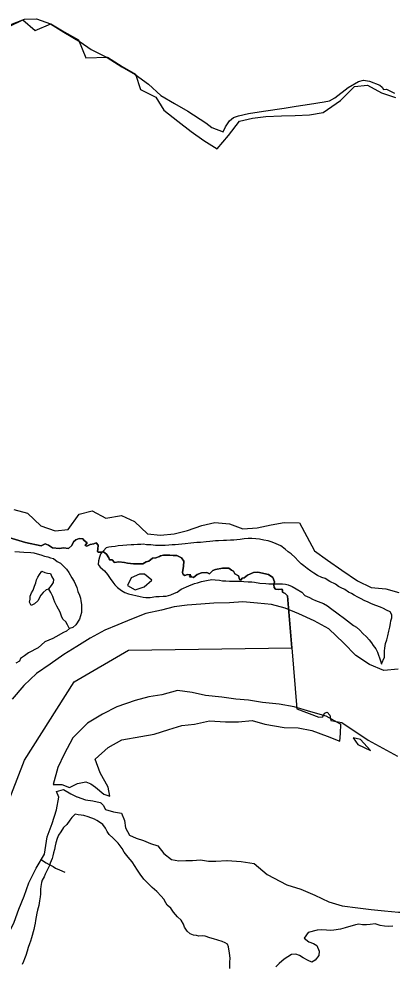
# Model space of a CAD drawing. Extents: x 1588073 to 2013523, y 1090242 to 1357120.
# Drawn here: x 1823866 to 1826802, y 1255279 to 1262726 of the extents above; entities that cross this region are included whole.
import ezdxf

# ---------------------------------------------------------------- set-up
doc = ezdxf.new("R2010")
doc.units = 0
for name, color, linetype in [('GM_X_Adjacent_County', 7, 'Continuous'), ('GM_X_County', 7, 'Continuous'), ('GM_X_Major_Lake', 7, 'Continuous'), ('GM_X_Minor_Lake', 7, 'Continuous'), ('GM_X_Minor_River', 7, 'Continuous'), ('GM_X_Township', 7, 'Continuous')]:
    doc.layers.add(name, color=color, linetype=linetype)

msp = doc.modelspace()

# ---------------------------------------------------------------- linework, layer by layer
at = {"layer": 'GM_X_Adjacent_County'}
msp.add_lwpolyline([(1823803.1, 1262680.9), (1823910.6, 1262724.1), (1824005.4, 1262725.7), (1824113.8, 1262685.6), (1824218.1, 1262621.3), (1824347.6, 1262544.9), (1824434, 1262483.5), (1824559.2, 1262420.6), (1824675.6, 1262348.3), (1824779.9, 1262288.1), (1824884.3, 1262211.8), (1824982.8, 1262121), (1825089.2, 1262058.9), (1825195.7, 1261997.9), (1825336.5, 1261905.9), (1825383.1, 1261869.3), (1825471.9, 1261837.1), (1825490.1, 1261875), (1825522.5, 1261922.5), (1825554.5, 1261948.6), (1825594.7, 1261961.2), (1825671.7, 1261979.7), (1825791.4, 1261999), (1825952.2, 1262022.8), (1826046.2, 1262037.3), (1826152.8, 1262054.7), (1826267.6, 1262071.7), (1826310.2, 1262079.9), (1826351.9, 1262104.2), (1826455.1, 1262184.1), (1826538.4, 1262232.5), (1826576.7, 1262243.2), (1826623.2, 1262234.9), (1826704.6, 1262204.4), (1826723.9, 1262188.9), (1826733.6, 1262170.5), (1826758.3, 1262171), (1826820.3, 1262141)], dxfattribs=at)
at = {"layer": 'GM_X_County'}
msp.add_lwpolyline([(1823786.6, 1258639.5), (1823917.4, 1258599.3), (1824040.4, 1258574.7), (1824071.7, 1258590.3), (1824099.7, 1258579.1), (1824129.9, 1258559), (1824185.8, 1258553.4), (1824217.1, 1258557.9), (1824255.1, 1258553.4), (1824281.9, 1258578), (1824294.2, 1258606), (1824314.4, 1258621.6), (1824339, 1258631.7), (1824368, 1258630.6), (1824379.2, 1258616), (1824402.7, 1258598.2), (1824392.6, 1258585.9), (1824385.9, 1258576.9), (1824399.4, 1258572.4), (1824425.1, 1258583.6), (1824456.4, 1258590.3), (1824473.2, 1258597), (1824489.9, 1258579.1), (1824487.7, 1258547.8), (1824483.2, 1258528.8), (1824491, 1258524.4), (1824511.2, 1258525.5), (1824530.2, 1258526.6), (1824553.7, 1258507.6), (1824572.7, 1258478.5), (1824578.3, 1258464), (1824598.4, 1258462.9), (1824618.5, 1258441.6), (1824652.1, 1258448.3), (1824695.7, 1258441.6), (1824721.4, 1258437.1), (1824767.2, 1258432.7), (1824801.9, 1258432.7), (1824841, 1258431.5), (1824867.9, 1258447.2), (1824886.9, 1258453.9), (1824917.1, 1258476.3), (1824943.9, 1258480.7), (1824970.7, 1258489.7), (1824978.6, 1258494.2), (1825003.2, 1258500.9), (1825053.5, 1258500.9), (1825079.2, 1258498.6), (1825109.4, 1258497.5), (1825145.6, 1258478.3), (1825163, 1258452.9), (1825161.6, 1258414.1), (1825153.6, 1258364.6), (1825159, 1258348.6), (1825172.3, 1258340.6), (1825191.1, 1258347.3), (1825219.1, 1258345.9), (1825208.4, 1258331.2), (1825225.8, 1258331.2), (1825239.2, 1258325.9), (1825268.6, 1258348.6), (1825302.1, 1258360.6), (1825343.5, 1258364.6), (1825366.3, 1258353.9), (1825390.3, 1258379.4), (1825411.7, 1258388.7), (1825466.5, 1258399.4), (1825518.7, 1258399.4), (1825537.4, 1258382), (1825553.5, 1258374), (1825565.5, 1258352.6), (1825593.6, 1258336.6), (1825600.3, 1258311.2), (1825612.3, 1258303.1), (1825623, 1258319.2), (1825639.1, 1258323.2), (1825663.1, 1258341.9), (1825712.6, 1258363.3), (1825744.7, 1258366), (1825830.3, 1258347.3), (1825863.7, 1258324.5), (1825877.1, 1258289.8), (1825870.4, 1258267), (1825873.1, 1258245.6), (1825885.1, 1258232.2), (1825909.2, 1258230.9), (1825933.3, 1258232.2), (1825940, 1258224.2), (1825940, 1258208.2), (1825960, 1258197.5), (1825980.1, 1258180.1), (1826012.9, 1257770.7), (1826053.6, 1257289.4), (1826224.8, 1257223.9), (1826256.9, 1257227.9), (1826270.3, 1257256), (1826291.7, 1257264), (1826313.1, 1257240), (1826321.1, 1257198.5), (1826406.7, 1257181.1), (1826614, 1257043.4), (1826845.3, 1256916.3)], dxfattribs=at)
at = {"layer": 'GM_X_Major_Lake'}
for points in [[(1823788.4, 1262665.9), (1823896.7, 1262718.2), (1823992.9, 1262635.2), (1824117.4, 1262688.1), (1824221.7, 1262623.9), (1824334.1, 1262559.6), (1824391.6, 1262419.4), (1824562.8, 1262423.1), (1824679.2, 1262350.8), (1824783.6, 1262290.6), (1824823.5, 1262170.4), (1824942.1, 1262109.9), (1825006.3, 1262007.5), (1825116.7, 1261919.1), (1825221, 1261838.8), (1825321.4, 1261768.6), (1825425.7, 1261702.3), (1825514, 1261806.8), (1825602.2, 1261919.2), (1825702.5, 1261943.4), (1825808.9, 1261957.4), (1825931.2, 1261961.5), (1826039.6, 1261963.5), (1826151.9, 1261969.6), (1826258.3, 1261987.7), (1826394.7, 1262082.1), (1826505, 1262192.5), (1826609.3, 1262204.6), (1826719.7, 1262142.4), (1826828, 1262106.2)], [(1823825.3, 1258860.3), (1823933.6, 1258832.2), (1824038, 1258731.9), (1824150.3, 1258691.8), (1824254.6, 1258701.8), (1824340.9, 1258824.3), (1824443.2, 1258850.4), (1824549.5, 1258792.2), (1824671.9, 1258814.3), (1824776.2, 1258766.2), (1824878.5, 1258667.8), (1824980.8, 1258657.8), (1825087.1, 1258667.8), (1825191.5, 1258696), (1825305.8, 1258734.1), (1825408.1, 1258758.3), (1825522.5, 1258746.2), (1825628.8, 1258708.1), (1825741.1, 1258716.2), (1825849.4, 1258738.3), (1825953.8, 1258758.4), (1826072.1, 1258756.4)], [(1826072.1, 1258756.4), (1826130.3, 1258648), (1826190.5, 1258535.6), (1826292.8, 1258461.3), (1826405.2, 1258383), (1826529.6, 1258298.8), (1826637.9, 1258244.6), (1826752.3, 1258236.6), (1826854.6, 1258206.5)], [(1825853.6, 1258111.9), (1825743.2, 1258121.9), (1825626.9, 1258131.9), (1825522.6, 1258125.9), (1825400.2, 1258121.8), (1825297.9, 1258115.8), (1825189.6, 1258105.7), (1825087.3, 1258093.7), (1824987, 1258067.6), (1824864.6, 1258041.4), (1824750.3, 1257995.2), (1824643.9, 1257951), (1824541.6, 1257908.9), (1824425.3, 1257846.6), (1824321, 1257780.3), (1824218.7, 1257718.1), (1824110.4, 1257641.8), (1824004.1, 1257567.4), (1823903.8, 1257473.1), (1823811.5, 1257366.6)], [(1826850.7, 1257602.2), (1826736.3, 1257592.1), (1826624, 1257640.3), (1826517.7, 1257710.5), (1826419.3, 1257810.9), (1826305, 1257919.3), (1826188.6, 1257983.5), (1826068.2, 1258039.7), (1825961.9, 1258081.8), (1825853.6, 1258111.9)], [(1826397.9, 1257168.4), (1826395.4, 1257170.4), (1826283, 1257232.6), (1826162.7, 1257266.8), (1826030.3, 1257304.9), (1825913.9, 1257326.9), (1825783.5, 1257341), (1825673.2, 1257357), (1825572.9, 1257367), (1825462.5, 1257381), (1825334.1, 1257395.1), (1825229.8, 1257419.1), (1825113.5, 1257435.2), (1824991.1, 1257401), (1824888.8, 1257384.9), (1824780.5, 1257356.8), (1824636, 1257304.6), (1824523.7, 1257248.3), (1824405.4, 1257178.1), (1824289, 1257061.6), (1824220.9, 1256933.1), (1824172.7, 1256828.7), (1824136.2, 1256694.3)], [(1824580.8, 1256600.6), (1824569.3, 1256673.7), (1824505.1, 1256786.1), (1824464.9, 1256892.5), (1824567.2, 1256984.9), (1824675.5, 1257045.2), (1824824, 1257071.3), (1824930.3, 1257091.4), (1825044.6, 1257127.6), (1825146.9, 1257157.7), (1825247.2, 1257169.8), (1825365.6, 1257195.9), (1825490, 1257187.9), (1825592.3, 1257187.9), (1825700.6, 1257198), (1825800.9, 1257169.9), (1825953.4, 1257143.8), (1826061.7, 1257139.8), (1826170, 1257119.8), (1826290.4, 1257073.6), (1826391.6, 1257036.1)], [(1826391.6, 1257036.1), (1826395.5, 1257095.6), (1826397.9, 1257168.4)], [(1826553.4, 1257048.1), (1826495.4, 1257062.6), (1826531.1, 1257008.2), (1826631, 1256961.8)], [(1826631, 1256961.8), (1826553.4, 1257048.1)], [(1824136.2, 1256694.3), (1824204.4, 1256693.8), (1824264.3, 1256671.2), (1824326.6, 1256700.8), (1824392.8, 1256714.3), (1824430.8, 1256698.3), (1824467.1, 1256673.7), (1824532.6, 1256617.4)], [(1823908.1, 1255812.7), (1823944.2, 1255919.1), (1824000.4, 1256035.6), (1824066.5, 1256144), (1824088.6, 1256280.6), (1824128.7, 1256387), (1824160.8, 1256493.4), (1824180.8, 1256593.8), (1824161.8, 1256637.9)], [(1824161.8, 1256637.9), (1824216.9, 1256654.2), (1824274.7, 1256619.6), (1824320.6, 1256595.8), (1824323, 1256595.8)], [(1824532.6, 1256617.4), (1824580.8, 1256600.6)], [(1824323, 1256595.8), (1824390.5, 1256572.5), (1824446.6, 1256566), (1824504.6, 1256551.5), (1824509.3, 1256549.5), (1824519.3, 1256541.3), (1824528.1, 1256531.3), (1824548.2, 1256497), (1824610.2, 1256478.4), (1824672.2, 1256467.8), (1824695.8, 1256409.4), (1824703.4, 1256353.2), (1824735.1, 1256294.7), (1824789, 1256272.2), (1824844.9, 1256253.7), (1824900.8, 1256229.1), (1824958.8, 1256210.6), (1825006.4, 1256150), (1825066.2, 1256103.3), (1825124.2, 1256092.8), (1825178.3, 1256094.4), (1825232.4, 1256093.9), (1825294.5, 1256101.4), (1825356.5, 1256090.9), (1825414.6, 1256090.4), (1825502.8, 1256095.8)], [(1825502.8, 1256095.8), (1825505, 1256095.2), (1825613.2, 1256088.1), (1825717.6, 1256072.1), (1825817.9, 1255985.8), (1825974.4, 1255903.5), (1826082.7, 1255869.4), (1826193, 1255821.2), (1826303.4, 1255769.1), (1826409.7, 1255736.9), (1826532.1, 1255720.9), (1826638.4, 1255708.9), (1826742.7, 1255698.9), (1826853.1, 1255686.8), (1826953.4, 1255686.9), (1827069.7, 1255650.8), (1827070.4, 1255650.7)], [(1823561, 1255194.7), (1823603.3, 1255238.4), (1823685.6, 1255350.9), (1823767.8, 1255485.4), (1823827.9, 1255607.9), (1823864, 1255710.3), (1823908.1, 1255812.7)]]:
    msp.add_lwpolyline(points, dxfattribs=at)
at = {"layer": 'GM_X_Minor_Lake'}
for points in [[(1824719.4, 1258261.4), (1824779.2, 1258226.8), (1824851.5, 1258250.2), (1824912, 1258303.9), (1824854.3, 1258350.9)], [(1824854.3, 1258350.9), (1824814.2, 1258350.9), (1824747.9, 1258323.3), (1824719.4, 1258261.4)]]:
    msp.add_lwpolyline(points, dxfattribs=at)
at = {"layer": 'GM_X_Minor_River'}
for points in [[(1826717.7, 1257643.5), (1826742.5, 1257696.7), (1826742.8, 1257746.8), (1826745, 1257768.9), (1826751.3, 1257805), (1826759.5, 1257833), (1826767.7, 1257865), (1826776, 1257903.1), (1826784.2, 1257933.1), (1826790.5, 1257961.1), (1826792.6, 1257983.2), (1826798.8, 1258007.2), (1826799, 1258031.3), (1826787.1, 1258053.5), (1826759.2, 1258067.8), (1826733.2, 1258080), (1826711.3, 1258092.2), (1826673.3, 1258104.6), (1826639.4, 1258116.9), (1826613.4, 1258131.2), (1826581.5, 1258143.5), (1826559.5, 1258155.7), (1826533.6, 1258170), (1826503.6, 1258186.3), (1826481.7, 1258198.5), (1826459.7, 1258208.7), (1826429.8, 1258229), (1826401.9, 1258243.3), (1826379.9, 1258253.5), (1826356, 1258271.8), (1826312.1, 1258294.2), (1826274.2, 1258316.6), (1826250.3, 1258324.8), (1826214.3, 1258341.2), (1826186.4, 1258357.5), (1826162.5, 1258373.7), (1826132.6, 1258396), (1826108.7, 1258416.3), (1826086.8, 1258432.6), (1826062.9, 1258456.8), (1826039.1, 1258483.1), (1826007.2, 1258511.5), (1825985.3, 1258525.7), (1825959.4, 1258548), (1825925.6, 1258574.3), (1825889.6, 1258588.7), (1825857.7, 1258603), (1825827.7, 1258613.3), (1825793.7, 1258619.6), (1825757.7, 1258625.9), (1825729.7, 1258630.2), (1825699.6, 1258632.4), (1825669.6, 1258630.7), (1825637.5, 1258628.9), (1825607.4, 1258623.2), (1825579.4, 1258621.4), (1825557.3, 1258619.6), (1825531.3, 1258617.8), (1825499.2, 1258616), (1825475.2, 1258616.2), (1825437.1, 1258614.6), (1825413, 1258612.7), (1825391, 1258610.9), (1825366.9, 1258607.1), (1825338.9, 1258605.3), (1825294.8, 1258601.7), (1825264.7, 1258599.9), (1825242.7, 1258598.1), (1825218.6, 1258596.3), (1825174.5, 1258590.7), (1825148.4, 1258586.9), (1825120.4, 1258585.1), (1825094.3, 1258583.3), (1825072.3, 1258581.5), (1825044.2, 1258579.7), (1825016.1, 1258575.9), (1824940, 1258576.6), (1824904, 1258580.9), (1824870, 1258583.2), (1824846, 1258587.4), (1824823.9, 1258585.6), (1824799.9, 1258583.8), (1824769.8, 1258582), (1824747.8, 1258582.2), (1824715.7, 1258580.4), (1824683.6, 1258576.7), (1824645.5, 1258573), (1824623.5, 1258569.2), (1824595.4, 1258565.4), (1824573.4, 1258563.6), (1824551.3, 1258559.7), (1824506.8, 1258507.9), (1824498.7, 1258483.9), (1824492.4, 1258455.9), (1824490.2, 1258427.8), (1824506.1, 1258405.6), (1824539.9, 1258377.2), (1824563.8, 1258348.9), (1824583.6, 1258316.7), (1824605.4, 1258288.4), (1824619.2, 1258266.2)], [(1823833.9, 1258529.6), (1823870, 1258527.3), (1823904, 1258525), (1823960.1, 1258520.5), (1823984.1, 1258518.3), (1824008.1, 1258512.1), (1824038.1, 1258503.8), (1824068, 1258493.6), (1824092, 1258487.3), (1824114, 1258479.1), (1824138, 1258474.9), (1824167.9, 1258450.6), (1824191.8, 1258436.3), (1824213.7, 1258416.1), (1824239.6, 1258389.8), (1824257.4, 1258363.5), (1824281.1, 1258321.2), (1824300.9, 1258292.9), (1824310.8, 1258268.8), (1824320.6, 1258246.6), (1824328.4, 1258214.5), (1824342.2, 1258184.2), (1824350.1, 1258162.1), (1824353.9, 1258140), (1824357.7, 1258111.9), (1824359.4, 1258073.7), (1824357.3, 1258049.7), (1824351, 1258021.6), (1824342.8, 1257995.6), (1824314.5, 1257951.7), (1824290.3, 1257931.8), (1824264.2, 1257924), (1824240, 1257902.2), (1824215.9, 1257892.3), (1824157.5, 1257856.7), (1824131.4, 1257842.9), (1824069.1, 1257817.3), (1824016.7, 1257771.6), (1823940.3, 1257732.1), (1823910.1, 1257708.3), (1823877.9, 1257686.5), (1823871.7, 1257664.4), (1823841.5, 1257648.6)], [(1824262.2, 1257926.1), (1824248.4, 1257952.3), (1824234.5, 1257974.4), (1824212.6, 1257996.7), (1824200.8, 1258020.9), (1824191, 1258051.1), (1824177.2, 1258075.3), (1824165.3, 1258099.4), (1824149.5, 1258129.7), (1824139.7, 1258151.8), (1824131.8, 1258176), (1824118, 1258206.2), (1824102.2, 1258232.4), (1824080.1, 1258226.6), (1824057.9, 1258206.7), (1824037.7, 1258184.8), (1824013.4, 1258140.8), (1823989.2, 1258117), (1823963, 1258105.1), (1823949.2, 1258131.3), (1823953.4, 1258153.4), (1823955.6, 1258177.4), (1823965.8, 1258203.4), (1823977.9, 1258225.4), (1823988.2, 1258255.4), (1823998.4, 1258283.4), (1824004.6, 1258305.4), (1824014.7, 1258327.4), (1824026.9, 1258349.4), (1824045.1, 1258373.3), (1824069.1, 1258363.1), (1824091.1, 1258358.9), (1824113.1, 1258356.7), (1824124.9, 1258330.5), (1824136.8, 1258308.4), (1824134.6, 1258286.3), (1824118.4, 1258260.4), (1824098.2, 1258234.4)], [(1824619.2, 1258266.2), (1824641.1, 1258246), (1824673, 1258221.6), (1824698.9, 1258207.3), (1824728.9, 1258197.1), (1824762.9, 1258188.8), (1824786.9, 1258182.5), (1824820.9, 1258176.2), (1824842.9, 1258170), (1824864.9, 1258167.8), (1824899, 1258167.6), (1824943.1, 1258175.2), (1824969.1, 1258175), (1825001.2, 1258176.7), (1825023.3, 1258178.6), (1825061.4, 1258188.3), (1825089.5, 1258202.1), (1825111.6, 1258207.9), (1825141.8, 1258233.8), (1825202.1, 1258259.3), (1825246.3, 1258277), (1825270.4, 1258282.8), (1825302.5, 1258292.6), (1825340.6, 1258300.3), (1825384.8, 1258308), (1825408.8, 1258305.8), (1825442.8, 1258303.5), (1825466.8, 1258299.3), (1825492.9, 1258297.1), (1825522.9, 1258294.8), (1825571, 1258296.4), (1825603, 1258296.1), (1825635.1, 1258293.9), (1825669.1, 1258291.6), (1825697.1, 1258289.3), (1825719.1, 1258287.1), (1825761.2, 1258280.8), (1825807.2, 1258276.4), (1825833.2, 1258274.1), (1825873.3, 1258275.8), (1825939.4, 1258275.3), (1825963.4, 1258273.1), (1825985.4, 1258266.8), (1826015.4, 1258254.6), (1826047.3, 1258234.2), (1826091.2, 1258207.8), (1826115, 1258183.5), (1826153, 1258167.1), (1826176.9, 1258152.9), (1826198.9, 1258144.7), (1826262.8, 1258120.1), (1826294.7, 1258101.7), (1826316.6, 1258083.5), (1826376.4, 1258038.8), (1826428.2, 1258002.3), (1826452.1, 1257984), (1826474, 1257963.8), (1826497.9, 1257947.5), (1826521.8, 1257933.3), (1826547.7, 1257911), (1826571.6, 1257884.7), (1826599.4, 1257858.4), (1826621.3, 1257834.1), (1826639.1, 1257809.9), (1826653, 1257787.7), (1826672.8, 1257763.5), (1826686.7, 1257737.3), (1826694.5, 1257713.1), (1826702.3, 1257691), (1826710.2, 1257666.8), (1826718, 1257642.7)], [(1825524.6, 1255244.7), (1825525, 1255292.8), (1825527.2, 1255324.9), (1825523.5, 1255365.1), (1825513.9, 1255415.3), (1825508, 1255435.5), (1825488, 1255445.6), (1825464.1, 1255457.9), (1825432.1, 1255468.2), (1825396.1, 1255476.5), (1825368.1, 1255484.8), (1825332.2, 1255499.1), (1825312.2, 1255501.3), (1825282.1, 1255499.5), (1825262.1, 1255503.7), (1825238.1, 1255505.9), (1825212.1, 1255518.2), (1825188.3, 1255538.4), (1825168.4, 1255568.7), (1825160.6, 1255592.9), (1825142.8, 1255625.1), (1825113, 1255651.5), (1825081.2, 1255687.8), (1825061.4, 1255720.1), (1825033.5, 1255742.4), (1825021.6, 1255762.6), (1825005.8, 1255790.8), (1824983.9, 1255815.1), (1824950.2, 1255851.5), (1824914.3, 1255881.9), (1824848.7, 1255948.6), (1824820.9, 1255987), (1824793.2, 1256027.4), (1824781.3, 1256047.5), (1824755.6, 1256083.9), (1824725.8, 1256120.2), (1824694, 1256160.6), (1824678.2, 1256188.9), (1824646.4, 1256231.3), (1824606.7, 1256271.7), (1824574.8, 1256300.1), (1824561, 1256322.3), (1824547.2, 1256348.5), (1824527.3, 1256378.8), (1824507.4, 1256393), (1824479.5, 1256411.2), (1824459.5, 1256421.4), (1824411.6, 1256437.9), (1824375.6, 1256448.2), (1824355.6, 1256452.4), (1824331.6, 1256454.6), (1824307.6, 1256458.8), (1824283.3, 1256432.9), (1824265.2, 1256413), (1824242.9, 1256379.1), (1824216.7, 1256355.3), (1824194.4, 1256321.3), (1824178.2, 1256293.4), (1824166, 1256269.4), (1824155.7, 1256233.4), (1824151.5, 1256211.3), (1824145.3, 1256181.3), (1824139.1, 1256155.2), (1824132.9, 1256131.2), (1824126.8, 1256111.2), (1824112.5, 1256075.2), (1824106.3, 1256055.2), (1824090.1, 1256025.2), (1824071.8, 1255987.2), (1824063.6, 1255967.2), (1824049.4, 1255941.3), (1824043.2, 1255921.2), (1824037, 1255889.2), (1824034.8, 1255869.1), (1824034.6, 1255829), (1824032.4, 1255809), (1824028.2, 1255776.9), (1824021.9, 1255740.8), (1824011.6, 1255702.8), (1824007.4, 1255678.7), (1823995, 1255622.7), (1823992.8, 1255600.6), (1823988.7, 1255578.6), (1823982.5, 1255552.5), (1823963.9, 1255486.5), (1823955.7, 1255458.4), (1823949.6, 1255438.4), (1823939.3, 1255408.4), (1823931.1, 1255380.4), (1823920.9, 1255346.3), (1823910.6, 1255320.3), (1823902.5, 1255298.3), (1823890.3, 1255274.4)], [(1824044.5, 1256099.8), (1824080.4, 1256075.5), (1824104.4, 1256063.2), (1824134.3, 1256048.9), (1824154.2, 1256034.7), (1824184.2, 1256022.4), (1824228.1, 1256002)], [(1826809, 1255577.2), (1826776.8, 1255573.8), (1826742.7, 1255576.4), (1826708.6, 1255583.1), (1826668.7, 1255595.9), (1826628.4, 1255590.7), (1826600.2, 1255589.2), (1826570.1, 1255587.8), (1826540, 1255592.3), (1826513.8, 1255588.8), (1826433, 1255564.2), (1826396.7, 1255554.8), (1826344.3, 1255545.8), (1826314.1, 1255544.4), (1826286, 1255546.9), (1826249.9, 1255547.6), (1826211.7, 1255546.3), (1826141, 1255527.5), (1826110.1, 1255483.9), (1826147.8, 1255455), (1826183.7, 1255440.3), (1826209.5, 1255425.7), (1826228.8, 1255381.1), (1826224.2, 1255347.1), (1826197.4, 1255309.4), (1826171, 1255293.8), (1826141.1, 1255306.4), (1826103.3, 1255327.2), (1826073.5, 1255345.9), (1826043.5, 1255356.5), (1826009.3, 1255353.1), (1825952.4, 1255318), (1825913.7, 1255284.6), (1825887, 1255256.9)]]:
    msp.add_lwpolyline(points, dxfattribs=at)
at = {"layer": 'GM_X_Township'}
for points in [[(1823538.3, 1255925.9), (1823908.9, 1256885.7), (1824299.7, 1257503.4), (1824728, 1257752.6), (1826012.9, 1257770.7), (1825980.1, 1258180.1), (1825960, 1258197.5), (1825940, 1258208.2), (1825940, 1258224.2), (1825933.3, 1258232.2), (1825909.2, 1258230.9), (1825885.1, 1258232.2), (1825873.1, 1258245.6), (1825870.4, 1258267), (1825877.1, 1258289.8), (1825863.7, 1258324.5), (1825830.3, 1258347.3), (1825744.7, 1258366), (1825712.6, 1258363.3), (1825663.1, 1258341.9), (1825639.1, 1258323.2), (1825623, 1258319.2), (1825612.3, 1258303.1), (1825600.3, 1258311.2), (1825593.6, 1258336.6), (1825565.5, 1258352.6), (1825553.5, 1258374), (1825537.4, 1258382), (1825518.7, 1258399.4), (1825466.5, 1258399.4), (1825411.7, 1258388.7), (1825390.3, 1258379.4), (1825366.3, 1258353.9), (1825343.5, 1258364.6), (1825302.1, 1258360.6), (1825268.6, 1258348.6), (1825239.2, 1258325.9), (1825225.8, 1258331.2), (1825208.4, 1258331.2), (1825219.1, 1258345.9), (1825191.1, 1258347.3), (1825172.3, 1258340.6), (1825159, 1258348.6), (1825153.6, 1258364.6), (1825161.6, 1258414.1), (1825163, 1258452.9), (1825145.6, 1258478.3), (1825109.4, 1258497.5), (1825079.2, 1258498.6), (1825053.5, 1258500.9), (1825003.2, 1258500.9), (1824978.6, 1258494.2), (1824970.7, 1258489.7), (1824943.9, 1258480.7), (1824917.1, 1258476.3), (1824886.9, 1258453.9), (1824867.9, 1258447.2), (1824841, 1258431.5), (1824801.9, 1258432.7), (1824767.2, 1258432.7), (1824721.4, 1258437.1), (1824695.7, 1258441.6), (1824652.1, 1258448.3), (1824618.5, 1258441.6), (1824598.4, 1258462.9), (1824578.3, 1258464), (1824572.7, 1258478.5), (1824553.7, 1258507.6), (1824530.2, 1258526.6), (1824511.2, 1258525.5), (1824491, 1258524.4), (1824483.2, 1258528.8), (1824487.7, 1258547.8), (1824489.9, 1258579.1), (1824473.2, 1258597), (1824456.4, 1258590.3), (1824425.1, 1258583.6), (1824399.4, 1258572.4), (1824385.9, 1258576.9), (1824392.6, 1258585.9), (1824402.7, 1258598.2), (1824379.2, 1258616), (1824368, 1258630.6), (1824339, 1258631.7), (1824314.4, 1258621.6), (1824294.2, 1258606), (1824281.9, 1258578), (1824255.1, 1258553.4), (1824217.1, 1258557.9), (1824185.8, 1258553.4), (1824129.9, 1258559), (1824099.7, 1258579.1), (1824071.7, 1258590.3), (1824040.4, 1258574.7), (1823917.4, 1258599.3), (1823786.6, 1258639.5)], [(1823103.3, 1254963.3), (1823538.3, 1255925.9), (1823908.9, 1256885.7), (1824299.7, 1257503.4), (1824728, 1257752.6), (1826012.9, 1257770.7), (1826053.6, 1257289.4), (1826224.8, 1257223.9), (1826256.9, 1257227.9), (1826270.3, 1257256), (1826291.7, 1257264), (1826313.1, 1257240), (1826321.1, 1257198.5), (1826406.7, 1257181.1), (1826614, 1257043.4), (1826845.3, 1256916.3)]]:
    msp.add_lwpolyline(points, dxfattribs=at)

doc.saveas('drawing.dxf')
